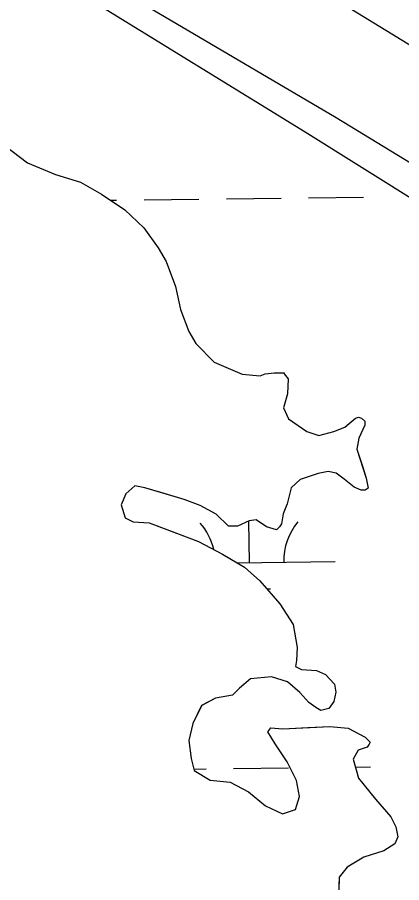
# Model space of a CAD drawing. Extents: x 3715084 to 3753216, y 488173 to 513963.
# Drawn here: x 3723444 to 3723668, y 494171 to 494676 of the extents above; entities that cross this region are included whole.
import ezdxf

# ---------------------------------------------------------------- set-up
doc = ezdxf.new("R2010")
doc.units = 0
for name, color, linetype in [('V-LEVE-TOET', 7, 'Continuous'), ('V-RIVR-IDEN', 7, 'Continuous'), ('V-TOPO-SHOR', 7, 'Continuous'), ('V-WETL-SWMP', 7, 'Continuous')]:
    doc.layers.add(name, color=color, linetype=linetype)

msp = doc.modelspace()

# ---------------------------------------------------------------- linework, layer by layer
at = {"layer": 'V-LEVE-TOET'}
for points in [[(3722560.85, 495275.38), (3722664.76, 495207.25), (3722791.13, 495122.77), (3722863.33, 495075.75), (3722954.54, 495018.2), (3723038.93, 494964.47), (3723127.18, 494913.69), (3723176.43, 494884.94), (3723273.47, 494825.97), (3723411.45, 494746.93), (3723512.88, 494686.54), (3723629.42, 494617.52), (3723761.58, 494536.98)], [(3723701.07, 494642.34), (3723569.88, 494722.89), (3723418.72, 494812.03), (3723275.41, 494891.03), (3723129.57, 494981.67), (3723026.69, 495042.04), (3722853.06, 495149.94), (3722707.62, 495252.23)]]:
    msp.add_lwpolyline(points, dxfattribs=at)
at = {"layer": 'V-TOPO-SHOR'}
for points in [[(3723436.46, 494601.04), (3723449.38, 494591.21), (3723465.78, 494584.33), (3723480.41, 494579.77), (3723492.72, 494572.86), (3723506.22, 494563.62), (3723517.39, 494553.2), (3723525.66, 494541.58), (3723530.39, 494533.45), (3723535.75, 494518.89), (3723538.78, 494505.48), (3723543.54, 494492.67), (3723547.68, 494485.7), (3723558.28, 494474.69), (3723574.68, 494467.81), (3723585.2, 494466.72), (3723588.11, 494467.91), (3723593.36, 494468.53), (3723599.2, 494468.58), (3723599.2, 494467.99), (3723601.56, 494465.09), (3723601.04, 494456.33), (3723598.77, 494448.14), (3723601.73, 494441.74)], [(3723601.73, 494441.74), (3723612.3, 494434.23), (3723619.33, 494431.95), (3723628.06, 494434.35), (3723634.47, 494436.73), (3723640.85, 494442.04), (3723642.6, 494442.63), (3723644.35, 494442.06), (3723646.12, 494440.32), (3723646.14, 494437.99), (3723642.69, 494430.37), (3723641.57, 494423.94), (3723645.16, 494412.88), (3723646.96, 494407.05), (3723648.17, 494401.22), (3723646.43, 494400.04), (3723644.09, 494400.02), (3723639.99, 494401.74), (3723634.12, 494406.37), (3723629.42, 494409.84), (3723624.74, 494410.97), (3723618.91, 494409.76), (3723608.43, 494406.17), (3723603.21, 494401.46), (3723600.95, 494392.1), (3723598.66, 494386.25), (3723597.53, 494380.4), (3723596.38, 494378.64), (3723594.64, 494376.88), (3723588.79, 494378.58), (3723582.92, 494382.63), (3723578.83, 494382.01), (3723571.85, 494379.04), (3723566.6, 494379), (3723559.54, 494385.95), (3723550.16, 494391.13), (3723540.79, 494394.57), (3723527.33, 494398.55), (3723517.97, 494401.4), (3723512.12, 494402.52), (3723506.9, 494397.81), (3723504.03, 494391.37), (3723506.42, 494383.79), (3723511.11, 494381.49), (3723520.46, 494380.98), (3723533.93, 494375.83), (3723549.15, 494370.11), (3723563.22, 494362.62), (3723576.12, 494355.13), (3723584.94, 494347.03), (3723596.72, 494333.69), (3723604.4, 494321.48), (3723606.84, 494308.07), (3723606.31, 494300.48), (3723605.75, 494296.97), (3723609.27, 494295.25), (3723618.04, 494294.73), (3723623.31, 494292.44), (3723628.61, 494286.64), (3723629.23, 494281.97), (3723628.1, 494276.71), (3723625.21, 494272.6), (3723620.55, 494271.4), (3723617.62, 494273.12), (3723613.51, 494276.01), (3723608.21, 494281.81), (3723601.15, 494288.18), (3723591.79, 494291.03), (3723579.54, 494289.77), (3723573.16, 494284.46), (3723569.1, 494280.35), (3723559.19, 494278.52), (3723551.04, 494274.37), (3723545.87, 494263.82), (3723543.61, 494253.88), (3723544.86, 494243.38), (3723546.66, 494236.39), (3723556.05, 494230.62), (3723567.74, 494229.54), (3723578.29, 494223.78), (3723588.28, 494215.68), (3723598.24, 494211.09), (3723605.81, 494213.48), (3723608.09, 494221.09), (3723606.26, 494230.42), (3723600.92, 494241.47), (3723593.84, 494251.92), (3723589.7, 494258.9), (3723591.43, 494261.25), (3723598.44, 494260.72), (3723613.03, 494261.41), (3723625.87, 494262.1), (3723636.39, 494261.01), (3723646.36, 494255.83), (3723649.3, 494252.93), (3723648.72, 494251.76), (3723647.57, 494250), (3723642.33, 494248.21), (3723639.45, 494242.93), (3723642.45, 494231.86), (3723652.47, 494219.68)], [(3723652.47, 494219.68), (3723661.31, 494209.23), (3723664.27, 494203.42), (3723665.48, 494197.59), (3723663.76, 494193.49), (3723657.37, 494189.35), (3723645.72, 494185.76), (3723635.84, 494179.85), (3723631.21, 494173.97), (3723630.75, 494158.79)]]:
    msp.add_lwpolyline(points, dxfattribs=at)
at = {"layer": 'V-WETL-SWMP'}
for p, q in [((3723611.5, 494609.07), (3723454.49, 494705.76)), ((3723752.42, 494520.27), (3723611.5, 494609.07)), ((3723436.46, 494601.04), (3723449.38, 494591.21)), ((3723449.38, 494591.21), (3723465.78, 494584.33)), ((3723465.78, 494584.33), (3723480.41, 494579.77)), ((3723480.41, 494579.77), (3723492.72, 494572.86)), ((3723492.72, 494572.86), (3723506.22, 494563.62)), ((3723497.96, 494569.28), (3723501.45, 494569.32)), ((3723517.45, 494569.52), (3723549.45, 494569.92)), ((3723565.45, 494570.12), (3723597.44, 494570.52)), ((3723613.44, 494570.72), (3723645.44, 494571.12)), ((3723506.22, 494563.62), (3723517.4, 494553.2)), ((3723517.4, 494553.2), (3723525.66, 494541.58)), ((3723525.66, 494541.58), (3723530.39, 494533.44)), ((3723530.39, 494533.44), (3723535.75, 494518.89)), ((3723535.75, 494518.89), (3723538.78, 494505.48)), ((3723538.78, 494505.48), (3723543.54, 494492.67)), ((3723543.54, 494492.67), (3723547.69, 494485.7)), ((3723547.69, 494485.7), (3723558.28, 494474.69)), ((3723558.28, 494474.69), (3723574.68, 494467.81)), ((3723574.68, 494467.81), (3723585.2, 494466.72)), ((3723585.2, 494466.72), (3723588.11, 494467.91)), ((3723588.11, 494467.91), (3723593.36, 494468.53)), ((3723593.36, 494468.53), (3723599.2, 494468.58)), ((3723599.2, 494468.58), (3723599.2, 494467.99)), ((3723599.2, 494467.99), (3723601.56, 494465.09)), ((3723601.56, 494465.09), (3723601.04, 494456.33)), ((3723601.04, 494456.33), (3723598.77, 494448.14)), ((3723598.77, 494448.14), (3723601.73, 494441.74)), ((3723601.73, 494441.74), (3723612.3, 494434.23)), ((3723634.47, 494436.73), (3723640.85, 494442.04)), ((3723640.85, 494442.04), (3723642.6, 494442.63)), ((3723642.6, 494442.63), (3723644.35, 494442.06)), ((3723644.35, 494442.06), (3723646.12, 494440.32)), ((3723628.06, 494434.35), (3723634.47, 494436.73)), ((3723646.14, 494437.99), (3723642.69, 494430.37)), ((3723646.12, 494440.32), (3723646.14, 494437.99)), ((3723612.3, 494434.23), (3723619.33, 494431.95)), ((3723619.33, 494431.95), (3723628.06, 494434.35)), ((3723642.69, 494430.37), (3723641.57, 494423.94)), ((3723641.57, 494423.94), (3723646.96, 494407.05)), ((3723624.74, 494410.97), (3723618.91, 494409.76)), ((3723629.42, 494409.84), (3723624.74, 494410.97)), ((3723608.43, 494406.17), (3723603.21, 494401.46)), ((3723618.91, 494409.76), (3723608.43, 494406.17)), ((3723634.12, 494406.37), (3723629.42, 494409.84)), ((3723639.99, 494401.74), (3723634.12, 494406.37)), ((3723646.96, 494407.05), (3723648.17, 494401.22)), ((3723512.12, 494402.52), (3723506.9, 494397.81)), ((3723517.97, 494401.4), (3723512.12, 494402.52)), ((3723540.79, 494394.57), (3723517.97, 494401.4)), ((3723603.21, 494401.46), (3723600.95, 494392.1)), ((3723644.09, 494400.02), (3723639.99, 494401.74)), ((3723648.17, 494401.22), (3723646.43, 494400.04)), ((3723506.9, 494397.81), (3723504.03, 494391.37)), ((3723646.43, 494400.04), (3723644.09, 494400.02)), ((3723504.03, 494391.37), (3723506.42, 494383.79)), ((3723550.16, 494391.13), (3723540.79, 494394.57)), ((3723559.54, 494385.95), (3723550.16, 494391.13)), ((3723600.95, 494392.1), (3723598.65, 494386.25)), ((3723566.6, 494379), (3723559.54, 494385.95)), ((3723598.65, 494386.25), (3723597.53, 494380.4)), ((3723506.42, 494383.79), (3723511.11, 494381.49)), ((3723511.11, 494381.49), (3723520.46, 494380.98)), ((3723520.46, 494380.98), (3723549.15, 494370.11)), ((3723578.84, 494382.01), (3723571.85, 494379.04)), ((3723578.95, 494357.67), (3723578.64, 494381.93)), ((3723582.92, 494382.62), (3723578.84, 494382.01)), ((3723588.79, 494378.58), (3723582.92, 494382.62)), ((3723597.53, 494380.4), (3723596.38, 494378.64)), ((3723571.85, 494379.04), (3723566.6, 494379)), ((3723594.64, 494376.88), (3723588.79, 494378.58)), ((3723596.38, 494378.64), (3723594.64, 494376.88)), ((3723549.15, 494370.11), (3723563.22, 494362.62)), ((3723563.22, 494362.62), (3723576.12, 494355.13)), ((3723571.9, 494357.58), (3723628.94, 494358.29)), ((3723576.12, 494355.13), (3723584.94, 494347.03)), ((3723584.94, 494347.03), (3723596.72, 494333.69)), ((3723589.06, 494342.36), (3723591.14, 494342.39)), ((3723596.72, 494333.69), (3723604.4, 494321.48)), ((3723604.4, 494321.48), (3723606.84, 494308.07)), ((3723606.84, 494308.07), (3723606.31, 494300.48)), ((3723606.31, 494300.48), (3723605.76, 494296.97)), ((3723605.76, 494296.97), (3723609.27, 494295.25)), ((3723609.27, 494295.25), (3723618.04, 494294.73)), ((3723618.04, 494294.73), (3723623.31, 494292.43)), ((3723579.54, 494289.77), (3723573.16, 494284.46)), ((3723591.79, 494291.03), (3723579.54, 494289.77)), ((3723601.15, 494288.18), (3723591.79, 494291.03)), ((3723623.31, 494292.43), (3723628.61, 494286.64)), ((3723573.16, 494284.46), (3723569.1, 494280.35)), ((3723608.21, 494281.81), (3723601.15, 494288.18)), ((3723628.61, 494286.64), (3723629.23, 494281.97)), ((3723569.1, 494280.35), (3723559.19, 494278.52)), ((3723613.51, 494276.01), (3723608.21, 494281.81)), ((3723629.23, 494281.97), (3723628.1, 494276.71)), ((3723551.05, 494274.37), (3723545.87, 494263.82)), ((3723559.19, 494278.52), (3723551.05, 494274.37)), ((3723617.62, 494273.12), (3723613.51, 494276.01)), ((3723628.1, 494276.71), (3723625.21, 494272.6)), ((3723620.55, 494271.4), (3723617.62, 494273.12)), ((3723625.21, 494272.6), (3723620.55, 494271.4)), ((3723545.87, 494263.82), (3723543.61, 494253.88)), ((3723589.7, 494258.9), (3723591.43, 494261.25)), ((3723591.43, 494261.25), (3723598.44, 494260.72)), ((3723598.44, 494260.72), (3723625.87, 494262.09)), ((3723625.87, 494262.09), (3723636.39, 494261.01)), ((3723636.39, 494261.01), (3723646.36, 494255.83)), ((3723593.84, 494251.92), (3723589.7, 494258.9)), ((3723646.36, 494255.83), (3723649.3, 494252.93)), ((3723543.61, 494253.88), (3723544.86, 494243.38)), ((3723600.92, 494241.47), (3723593.84, 494251.92)), ((3723647.57, 494250), (3723642.33, 494248.21)), ((3723648.72, 494251.76), (3723647.57, 494250)), ((3723649.3, 494252.93), (3723648.72, 494251.76)), ((3723642.33, 494248.21), (3723639.45, 494242.93)), ((3723544.86, 494243.38), (3723546.67, 494236.39)), ((3723606.26, 494230.42), (3723600.92, 494241.47)), ((3723639.45, 494242.93), (3723642.45, 494231.86)), ((3723546.46, 494237.18), (3723553.6, 494237.27)), ((3723546.67, 494236.39), (3723556.05, 494230.62)), ((3723569.6, 494237.47), (3723601.6, 494237.87)), ((3723640.69, 494238.36), (3723649.6, 494238.47)), ((3723556.05, 494230.62), (3723567.74, 494229.54)), ((3723567.74, 494229.54), (3723578.29, 494223.78)), ((3723608.09, 494221.09), (3723606.26, 494230.42)), ((3723642.45, 494231.86), (3723652.47, 494219.68)), ((3723578.29, 494223.78), (3723588.28, 494215.68)), ((3723605.81, 494213.48), (3723608.09, 494221.09)), ((3723652.47, 494219.68), (3723661.31, 494209.23)), ((3723588.28, 494215.68), (3723598.24, 494211.09)), ((3723598.24, 494211.09), (3723605.81, 494213.48)), ((3723661.31, 494209.23), (3723664.27, 494203.42)), ((3723664.27, 494203.42), (3723665.48, 494197.59)), ((3723663.76, 494193.49), (3723657.37, 494189.35)), ((3723665.48, 494197.59), (3723663.76, 494193.49)), ((3723657.37, 494189.35), (3723645.72, 494185.76)), ((3723645.72, 494185.76), (3723635.84, 494179.85)), ((3723635.84, 494179.85), (3723631.22, 494173.97)), ((3723631.22, 494173.97), (3723630.75, 494158.79))]:
    msp.add_line(p, q, dxfattribs=at)
for centre, start, end in [((3723523.7, 494357.45), 12.989, 41.4878), ((3723634.18, 494358.83), 139.9442, 181.4878)]:
    msp.add_arc(centre, 35.25, start, end, dxfattribs=at)

# ---------------------------------------------------------------- texts
at = {"layer": 'V-RIVR-IDEN'}
msp.add_text('   CANAL', height=83, rotation=328.9518, dxfattribs=at).set_placement((3723435.57, 494891.91))

doc.saveas('drawing.dxf')
